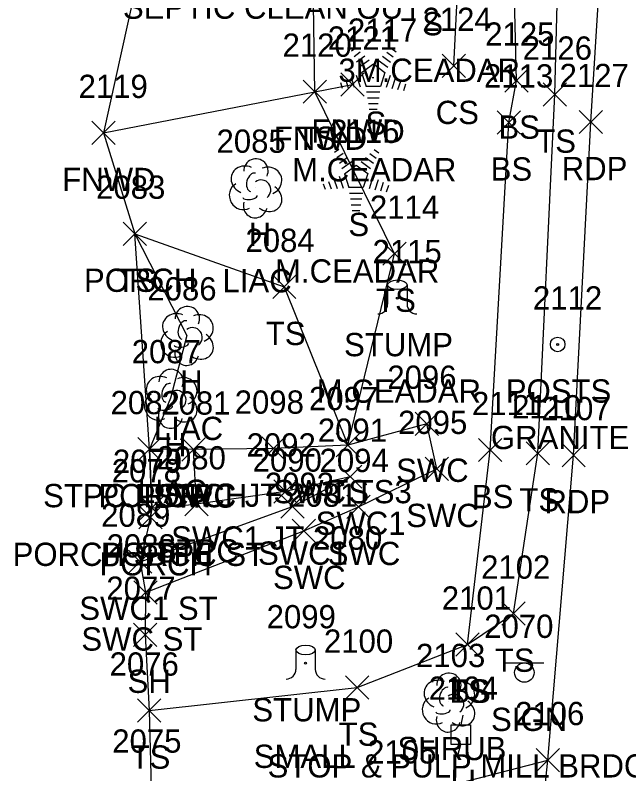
# Model space of a CAD drawing. Extents: x 1461855 to 1464118, y 556196 to 557441.
# Drawn here: x 1461888.1 to 1461940.8, y 556439.1 to 556504.3 of the extents above; entities that cross this region are included whole.
import ezdxf

# ---------------------------------------------------------------- set-up
doc = ezdxf.new("R2010")
doc.units = 0
for name, color, linetype in [('L_A', 7, 'Continuous'), ('L_C', 7, 'Continuous'), ('L_I', 7, 'Continuous'), ('L_TIC', 7, 'Continuous'), ('LBF', 7, 'Continuous'), ('LELB', 7, 'Continuous'), ('LFNC', 7, 'Continuous'), ('LPST', 7, 'Continuous'), ('LSH', 7, 'Continuous'), ('LSOGP', 7, 'Continuous'), ('LTC', 7, 'Continuous'), ('LTD', 7, 'Continuous'), ('LTS', 7, 'Continuous'), ('P_A', 7, 'Continuous'), ('P_I', 7, 'Continuous'), ('P_TIC', 7, 'Continuous'), ('PET', 7, 'Continuous'), ('R_A', 7, 'Continuous'), ('R_I', 7, 'Continuous'), ('R_TIC', 7, 'Continuous'), ('RDG', 7, 'Continuous'), ('RSW', 7, 'Continuous'), ('S_A', 7, 'Continuous'), ('S_C', 7, 'Continuous'), ('S_I', 7, 'Continuous'), ('SSGN', 7, 'Continuous'), ('U_A', 7, 'Continuous'), ('U_C', 7, 'Continuous'), ('U_I', 7, 'Continuous'), ('ULP', 7, 'Continuous')]:
    doc.layers.add(name, color=color, linetype=linetype)

msp = doc.modelspace()

# ---------------------------------------------------------------- linework, layer by layer
at = {"layer": 'L_TIC'}
for points in [[(1461924.815, 556498.986), (1461926.815, 556500.986)], [(1461926.815, 556498.986), (1461924.815, 556500.986)], [(1461916.109, 556497.377), (1461918.109, 556499.377)], [(1461918.109, 556497.377), (1461916.109, 556499.377)], [(1461930.202, 556497.722), (1461932.202, 556499.722)], [(1461932.202, 556497.722), (1461930.202, 556499.722)], [(1461912.876, 556496.769), (1461914.876, 556498.769)], [(1461914.876, 556496.769), (1461912.876, 556498.769)], [(1461912.876, 556496.769), (1461914.876, 556498.769)], [(1461914.876, 556496.769), (1461912.876, 556498.769)], [(1461933.484, 556496.518), (1461935.484, 556498.518)], [(1461935.484, 556496.518), (1461933.484, 556498.518)], [(1461929.536, 556494.125), (1461931.536, 556496.125)], [(1461931.536, 556494.125), (1461929.536, 556496.125)], [(1461894.705, 556493.224), (1461896.705, 556495.224)], [(1461896.705, 556493.224), (1461894.705, 556495.224)], [(1461897.414, 556484.559), (1461899.414, 556486.559)], [(1461899.414, 556484.559), (1461897.414, 556486.559)], [(1461897.414, 556484.559), (1461899.414, 556486.559)], [(1461899.414, 556484.559), (1461897.414, 556486.559)], [(1461919.726, 556482.842), (1461921.726, 556484.842)], [(1461921.726, 556482.842), (1461919.726, 556484.842)], [(1461910.25, 556479.986), (1461912.25, 556481.986)], [(1461912.25, 556479.986), (1461910.25, 556481.986)], [(1461898.661, 556466.044), (1461900.661, 556468.044)], [(1461900.661, 556466.044), (1461898.661, 556468.044)], [(1461898.661, 556466.044), (1461900.661, 556468.044)], [(1461900.661, 556466.044), (1461898.661, 556468.044)], [(1461902.446, 556466.005), (1461904.446, 556468.005)], [(1461904.446, 556466.005), (1461902.446, 556468.005)], [(1461915.708, 556466.388), (1461917.708, 556468.388)], [(1461917.708, 556466.388), (1461915.708, 556468.388)], [(1461927.926, 556465.963), (1461929.926, 556467.963)], [(1461929.926, 556465.963), (1461927.926, 556467.963)], [(1461932.037, 556465.681), (1461934.037, 556467.681)], [(1461934.037, 556465.681), (1461932.037, 556467.681)], [(1461902.703, 556461.295), (1461904.703, 556463.295)], [(1461904.703, 556461.295), (1461902.703, 556463.295)], [(1461898.865, 556461), (1461900.865, 556463)], [(1461900.865, 556461), (1461898.865, 556463)], [(1461898.865, 556461), (1461900.865, 556463)], [(1461900.865, 556461), (1461898.865, 556463)], [(1461898.754, 556460.181), (1461900.754, 556462.181)], [(1461900.754, 556460.181), (1461898.754, 556462.181)], [(1461929.931, 556451.9), (1461931.931, 556453.9)], [(1461931.931, 556451.9), (1461929.931, 556453.9)], [(1461898.294, 556450.085), (1461900.294, 556452.085)], [(1461900.294, 556450.085), (1461898.294, 556452.085)], [(1461925.985, 556449.239), (1461927.985, 556451.239)], [(1461927.985, 556449.239), (1461925.985, 556451.239)], [(1461925.985, 556449.239), (1461927.985, 556451.239)], [(1461927.985, 556449.239), (1461925.985, 556451.239)], [(1461916.511, 556445.538), (1461918.511, 556447.538)], [(1461918.511, 556445.538), (1461916.511, 556447.538)], [(1461898.63, 556443.568), (1461900.63, 556445.568)], [(1461900.63, 556443.568), (1461898.63, 556445.568)]]:
    msp.add_lwpolyline(points, dxfattribs=at)
at = {"layer": 'LBF'}
for points in [[(1461899.754, 556461.181), (1461899.865, 556462), (1461899.661, 556467.044), (1461898.414, 556485.559)], [(1461899.865, 556462), (1461903.703, 556462.295), (1461903.446, 556467.005), (1461899.661, 556467.044)]]:
    msp.add_lwpolyline(points, dxfattribs=at)
at = {"layer": 'LELB'}
for points in [[(1461899.63, 556444.568), (1461917.511, 556446.538), (1461926.985, 556450.239), (1461930.931, 556452.9), (1461933.037, 556466.681), (1461934.484, 556497.518), (1461935.171, 556524.2), (1461936.076, 556551.705), (1461936.468, 556575.498), (1461932.976, 556590.919), (1461927.498, 556602.485), (1461908.296, 556597.602), (1461902.061, 556593.451)], [(1461926.985, 556450.239), (1461928.926, 556466.963), (1461930.536, 556495.125), (1461931.202, 556498.722), (1461930.558, 556524.735), (1461932.919, 556552.091), (1461935.018, 556575.056), (1461929.488, 556590.569), (1461917.658, 556591.07), (1461907.995, 556590.79), (1461903.095, 556588.765)], [(1461925.815, 556499.986), (1461927.11, 556525.965), (1461926.578, 556540.899), (1461926.826, 556544.931), (1461927.615, 556575.1), (1461927.332, 556587.325)], [(1461898.414, 556485.559), (1461911.25, 556480.986), (1461916.708, 556467.388), (1461920.726, 556483.842), (1461913.876, 556497.769), (1461913.553, 556518.426), (1461913.234, 556546.384), (1461911.38, 556565.209), (1461906.42, 556577.579)]]:
    msp.add_lwpolyline(points, dxfattribs=at)
at = {"layer": 'LFNC'}
msp.add_lwpolyline([(1461895.705, 556494.224), (1461913.876, 556497.769), (1461917.109, 556498.377)], dxfattribs=at)
at = {"layer": 'LPST'}
for radius in [0.625, 0.0833]:
    msp.add_circle((1461934.735, 556476.039), radius, dxfattribs=at)
at = {"layer": 'LSH'}
msp.add_line((1461925.34, 556445.304), (1461925.34, 556445.304), dxfattribs=at)
msp.add_line((1461925.34, 556445.304), (1461925.34, 556445.304), dxfattribs=at)
msp.add_arc((1461925.387, 556446.738), 1.047, 335.52715, 180.95627, dxfattribs=at)
for centre, major_axis, ratio, start_param, end_param in [((1461924.549, 556445.97), (1.21, -0.512), 0.895232, 1.570796, 4.712389), ((1461926.382, 556445.887), (-1.141, -0.483), 0.949671, 1.570796, 4.712389), ((1461925.132, 556445.762), (-0.208, -0.792), 0.645439, 3.141593, 6.283185), ((1461925.84, 556445.137), (-0.5, 0.667), 0.989748, 3.141593, 6.283185), ((1461924.257, 556444.595), (0.584, -1.042), 0.959034, 3.141593, 6.283185), ((1461926.341, 556444.47), (-1.09, 0.792), 0.841452, 1.570796, 4.712389), ((1461924.882, 556444.554), (-0.625, -0.083), 0.423636, 0, 3.141593), ((1461925.341, 556443.804), (0.265, 1.061), 0.942809, 1.570796, 4.712389)]:
    msp.add_ellipse(centre, major_axis=major_axis, ratio=ratio, start_param=start_param, end_param=end_param, dxfattribs=at)
at = {"layer": 'LSOGP'}
msp.add_lwpolyline([(1461901.97, 556522.535), (1461895.705, 556494.224), (1461898.414, 556485.559), (1461902.872, 556476.822), (1461901.476, 556471.422), (1461899.661, 556467.044), (1461899.865, 556462), (1461899.754, 556461.181), (1461898.855, 556457.363), (1461899.315, 556454.721), (1461899.294, 556451.085), (1461899.63, 556444.568), (1461899.803, 556437.945), (1461899.681, 556427.799), (1461899.527, 556420.363), (1461901.263, 556394.019)], dxfattribs=at)
at = {"layer": 'LTC'}
for p, q in [((1461917.036, 556501.269), (1461917.39, 556501.527)), ((1461917.245, 556500.804), (1461917.775, 556501.188)), ((1461920.063, 556501.161), (1461920.612, 556500.762)), ((1461920.434, 556501.509), (1461920.853, 556501.205)), ((1461917.455, 556500.338), (1461918.159, 556500.849)), ((1461917.665, 556499.872), (1461918.543, 556500.51)), ((1461919.321, 556500.464), (1461920.13, 556499.876)), ((1461919.692, 556500.813), (1461920.371, 556500.319)), ((1461917.889, 556499.417), (1461918.901, 556500.152)), ((1461918.901, 556500.152), (1461919.898, 556499.427)), ((1461917.435, 556499.198), (1461917.765, 556498.179)), ((1461917.889, 556499.417), (1461918.276, 556498.224)), ((1461919.898, 556499.427), (1461919.507, 556498.224)), ((1461920.335, 556499.156), (1461919.997, 556498.116)), ((1461916.068, 556498.548), (1461916.22, 556498.08)), ((1461916.524, 556498.765), (1461916.735, 556498.113)), ((1461916.979, 556498.982), (1461917.25, 556498.146)), ((1461920.78, 556498.905), (1461920.492, 556498.021)), ((1461921.225, 556498.655), (1461920.987, 556497.926)), ((1461919.507, 556498.224), (1461918.276, 556498.224)), ((1461921.669, 556498.405), (1461921.482, 556497.831)), ((1461919.468, 556497.724), (1461918.324, 556497.724)), ((1461919.385, 556497.224), (1461918.396, 556497.224)), ((1461919.301, 556496.724), (1461918.469, 556496.724)), ((1461919.217, 556496.224), (1461918.542, 556496.224)), ((1461915.566, 556492.564), (1461915.92, 556492.822)), ((1461918.964, 556492.805), (1461919.383, 556492.5)), ((1461915.775, 556492.099), (1461916.304, 556492.483)), ((1461915.985, 556491.633), (1461916.688, 556492.144)), ((1461918.222, 556492.108), (1461918.901, 556491.614)), ((1461918.593, 556492.456), (1461919.142, 556492.057)), ((1461916.194, 556491.167), (1461917.073, 556491.805)), ((1461916.419, 556490.712), (1461917.431, 556491.447)), ((1461917.431, 556491.447), (1461918.428, 556490.722)), ((1461917.851, 556491.76), (1461918.66, 556491.171)), ((1461916.419, 556490.712), (1461916.806, 556489.519)), ((1461918.428, 556490.722), (1461918.036, 556489.519)), ((1461915.053, 556490.06), (1461915.265, 556489.408)), ((1461915.509, 556490.277), (1461915.78, 556489.441)), ((1461915.964, 556490.493), (1461916.295, 556489.474)), ((1461918.865, 556490.451), (1461918.527, 556489.411)), ((1461919.31, 556490.2), (1461919.022, 556489.316)), ((1461914.598, 556489.843), (1461914.75, 556489.375)), ((1461918.036, 556489.519), (1461916.806, 556489.519)), ((1461919.754, 556489.95), (1461919.517, 556489.221)), ((1461920.198, 556489.7), (1461920.012, 556489.126)), ((1461917.998, 556489.019), (1461916.853, 556489.019)), ((1461917.914, 556488.519), (1461916.926, 556488.519)), ((1461917.831, 556488.019), (1461916.999, 556488.019)), ((1461917.747, 556487.519), (1461917.072, 556487.519))]:
    msp.add_line(p, q, dxfattribs=at)
at = {"layer": 'LTD'}
for p, q in [((1461908.762, 556489.514), (1461908.762, 556489.514)), ((1461908.762, 556489.514), (1461908.762, 556489.514)), ((1461902.872, 556476.822), (1461902.872, 556476.822)), ((1461902.872, 556476.822), (1461902.872, 556476.822)), ((1461901.476, 556471.422), (1461901.476, 556471.422)), ((1461901.476, 556471.422), (1461901.476, 556471.422))]:
    msp.add_line(p, q, dxfattribs=at)
for centre in [(1461908.809, 556490.948), (1461902.919, 556478.256), (1461901.523, 556472.856)]:
    msp.add_arc(centre, 1.047, 335.52715, 180.95627, dxfattribs=at)
for centre, major_axis, ratio, start_param, end_param in [((1461907.971, 556490.181), (1.21, -0.512), 0.895232, 1.570796, 4.712389), ((1461909.804, 556490.098), (-1.141, -0.483), 0.949671, 1.570796, 4.712389), ((1461908.554, 556489.973), (-0.208, -0.792), 0.645439, 3.141593, 6.283185), ((1461909.262, 556489.348), (-0.5, 0.667), 0.989748, 3.141593, 6.283185), ((1461907.679, 556488.806), (0.584, -1.042), 0.959034, 3.141593, 6.283185), ((1461909.762, 556488.681), (-1.09, 0.792), 0.841452, 1.570796, 4.712389), ((1461908.304, 556488.764), (-0.625, -0.083), 0.423636, 0, 3.141593), ((1461908.763, 556488.014), (0.265, 1.061), 0.942809, 1.570796, 4.712389), ((1461902.081, 556477.488), (1.21, -0.512), 0.895232, 1.570796, 4.712389), ((1461903.914, 556477.405), (-1.141, -0.483), 0.949671, 1.570796, 4.712389), ((1461902.664, 556477.28), (-0.208, -0.792), 0.645439, 3.141593, 6.283185), ((1461901.789, 556476.113), (0.584, -1.042), 0.959034, 3.141593, 6.283185), ((1461903.372, 556476.655), (-0.5, 0.667), 0.989748, 3.141593, 6.283185), ((1461903.873, 556475.988), (-1.09, 0.792), 0.841452, 1.570796, 4.712389), ((1461902.414, 556476.071), (-0.625, -0.083), 0.423636, 0, 3.141593), ((1461902.873, 556475.322), (0.265, 1.061), 0.942809, 1.570796, 4.712389), ((1461900.684, 556472.089), (1.21, -0.512), 0.895232, 1.570796, 4.712389), ((1461902.518, 556472.006), (-1.141, -0.483), 0.949671, 1.570796, 4.712389), ((1461901.268, 556471.881), (-0.208, -0.792), 0.645439, 3.141593, 6.283185), ((1461901.976, 556471.256), (-0.5, 0.667), 0.989748, 3.141593, 6.283185), ((1461900.393, 556470.714), (0.584, -1.042), 0.959034, 3.141593, 6.283185), ((1461902.476, 556470.589), (-1.09, 0.792), 0.841452, 1.570796, 4.712389), ((1461901.018, 556470.672), (-0.625, -0.083), 0.423636, 0, 3.141593), ((1461901.476, 556469.922), (0.265, 1.061), 0.942809, 1.570796, 4.712389)]:
    msp.add_ellipse(centre, major_axis=major_axis, ratio=ratio, start_param=start_param, end_param=end_param, dxfattribs=at)
at = {"layer": 'LTS'}
for p, q in [((1461920.127, 556481.166), (1461920.127, 556479.499)), ((1461921.794, 556480.999), (1461921.794, 556481.166)), ((1461921.794, 556481.166), (1461921.794, 556479.499)), ((1461920.96, 556480.024), (1461920.96, 556480.024)), ((1461920.96, 556480.024), (1461920.96, 556480.024)), ((1461920.96, 556479.999), (1461920.96, 556479.999)), ((1461912.247, 556449.776), (1461912.247, 556448.109)), ((1461913.913, 556449.609), (1461913.913, 556449.776)), ((1461913.913, 556449.776), (1461913.913, 556448.109)), ((1461913.08, 556448.634), (1461913.08, 556448.634)), ((1461913.08, 556448.634), (1461913.08, 556448.634)), ((1461913.08, 556448.609), (1461913.08, 556448.609))]:
    msp.add_line(p, q, dxfattribs=at)
for centre in [(1461920.96, 556480.024), (1461913.08, 556448.634)]:
    msp.add_circle(centre, 0.0833, dxfattribs=at)
for centre, start, end in [((1461919.294, 556479.499), 270, 360), ((1461922.627, 556479.499), 180, 270), ((1461911.413, 556448.109), 270, 360), ((1461914.747, 556448.109), 180, 270)]:
    msp.add_arc(centre, 0.833, start, end, dxfattribs=at)
for centre in [(1461920.96, 556481.166), (1461913.08, 556449.776)]:
    msp.add_ellipse(centre, major_axis=(-0.833, 0), ratio=0.5, dxfattribs=at)
at = {"layer": 'P_TIC'}
for points in [[(1461936.593, 556494.16), (1461938.593, 556496.16)], [(1461938.593, 556494.16), (1461936.593, 556496.16)], [(1461935.111, 556465.527), (1461937.111, 556467.527)], [(1461937.111, 556465.527), (1461935.111, 556467.527)], [(1461932.903, 556439.31), (1461934.903, 556441.31)], [(1461934.903, 556439.31), (1461932.903, 556441.31)]]:
    msp.add_lwpolyline(points, dxfattribs=at)
at = {"layer": 'PET'}
msp.add_lwpolyline([(1461914.868, 556308.564), (1461920.435, 556347.386), (1461926.927, 556386.329), (1461932.33, 556425.025), (1461933.903, 556440.31), (1461936.111, 556466.527), (1461937.593, 556495.16), (1461939.398, 556524.213), (1461940.103, 556552.327), (1461938.358, 556576.018), (1461936.477, 556592.89), (1461931.202, 556609.961), (1461922.597, 556632.207)], dxfattribs=at)
at = {"layer": 'R_TIC'}
for points in [[(1461922.492, 556468.223), (1461924.492, 556470.223)], [(1461924.492, 556468.223), (1461922.492, 556470.223)], [(1461909.324, 556466.084), (1461911.324, 556468.084)], [(1461911.324, 556466.084), (1461909.324, 556468.084)], [(1461915.708, 556466.388), (1461917.708, 556468.388)], [(1461917.708, 556466.388), (1461915.708, 556468.388)], [(1461923.361, 556464.342), (1461925.361, 556466.342)], [(1461925.361, 556464.342), (1461923.361, 556466.342)], [(1461915.902, 556463.67), (1461917.902, 556465.67)], [(1461917.902, 556463.67), (1461915.902, 556465.67)], [(1461910.346, 556462.401), (1461912.346, 556464.401)], [(1461912.346, 556462.401), (1461910.346, 556464.401)], [(1461910.95, 556461.102), (1461912.95, 556463.102)], [(1461912.95, 556461.102), (1461910.95, 556463.102)], [(1461916.615, 556461.072), (1461918.615, 556463.072)], [(1461918.615, 556461.072), (1461916.615, 556463.072)], [(1461911.915, 556459.017), (1461913.915, 556461.017)], [(1461913.915, 556459.017), (1461911.915, 556461.017)], [(1461897.855, 556456.363), (1461899.855, 556458.363)], [(1461899.855, 556456.363), (1461897.855, 556458.363)], [(1461898.315, 556453.721), (1461900.315, 556455.721)], [(1461900.315, 556453.721), (1461898.315, 556455.721)], [(1461932.903, 556439.31), (1461934.903, 556441.31)], [(1461934.903, 556439.31), (1461932.903, 556441.31)]]:
    msp.add_lwpolyline(points, dxfattribs=at)
at = {"layer": 'RDG'}
msp.add_lwpolyline([(1461899.803, 556437.945), (1461921.139, 556437.013), (1461933.903, 556440.31)], dxfattribs=at)
at = {"layer": 'RSW'}
for points in [[(1461899.315, 556454.721), (1461912.915, 556460.017), (1461917.615, 556462.072), (1461924.361, 556465.342), (1461923.492, 556469.223), (1461916.708, 556467.388), (1461910.324, 556467.084)], [(1461910.324, 556467.084), (1461903.446, 556467.005)], [(1461898.855, 556457.363), (1461911.95, 556462.102), (1461916.902, 556464.67), (1461911.346, 556463.401)], [(1461911.346, 556463.401), (1461903.703, 556462.295)]]:
    msp.add_lwpolyline(points, dxfattribs=at)
at = {"layer": 'SSGN'}
for p, q in [((1461930.224, 556448.664), (1461933.558, 556448.664)), ((1461931.871, 556447.831), (1461931.871, 556447.831))]:
    msp.add_line(p, q, dxfattribs=at)
msp.add_circle((1461931.871, 556447.831), 0.833, dxfattribs=at)
at = {"layer": 'ULP'}
for p, q in [((1461926.589, 556444.16), (1461926.423, 556443.327)), ((1461925.589, 556441.66), (1461925.589, 556443.327)), ((1461925.589, 556443.327), (1461927.256, 556443.327)), ((1461927.256, 556443.327), (1461927.256, 556441.66)), ((1461926.423, 556442.494), (1461926.423, 556442.494)), ((1461927.256, 556441.66), (1461925.589, 556441.66)), ((1461926.173, 556440.827), (1461926.423, 556441.66))]:
    msp.add_line(p, q, dxfattribs=at)

# ---------------------------------------------------------------- texts
at = {"layer": 'L_A'}
for s, p in [('S', (1461923.103, 556502.614)), ('CS', (1461924.256, 556494.986)), ('S', (1461918.226, 556494.061)), ('FNWD', (1461913.574, 556493.377)), ('BS', (1461929.643, 556493.722)), ('FNWD', (1461910.34, 556492.769)), ('TS', (1461912.285, 556492.769)), ('TS', (1461932.893, 556492.518)), ('BS', (1461928.977, 556490.125)), ('FNWD', (1461892.169, 556489.224)), ('S', (1461916.756, 556485.356)), ('H', (1461908.195, 556484.514)), ('PORCH', (1461894.036, 556480.559)), ('TS', (1461896.824, 556480.559)), ('TS', (1461919.136, 556478.842)), ('TS', (1461909.66, 556475.986)), ('STUMP', (1461916.381, 556475.026)), ('H', (1461902.305, 556471.822)), ('POSTS', (1461930.278, 556471.039)), ('H', (1461900.909, 556466.422)), ('STPC PORCH', (1461890.527, 556462.044)), ('PORCH', (1461895.283, 556462.044)), ('STPC', (1461899.958, 556462.005)), ('TS', (1461915.118, 556462.388)), ('BS', (1461927.367, 556461.963)), ('TS', (1461931.447, 556461.681)), ('PORCH STPC ST', (1461887.905, 556457)), ('PORCH', (1461895.488, 556457)), ('STPC', (1461900.215, 556457.295)), ('PORCH', (1461895.376, 556456.181)), ('TS', (1461929.34, 556447.9)), ('SH', (1461897.782, 556446.085)), ('TS', (1461925.394, 556445.239)), ('BS', (1461925.426, 556445.239)), ('STUMP', (1461908.501, 556443.636)), ('TS', (1461915.921, 556441.538)), ('SHRUB', (1461920.97, 556440.304)), ('TS', (1461898.04, 556439.568))]:
    msp.add_text(s, height=2, dxfattribs=at).set_placement(p)
at = {"layer": 'L_C'}
for s, p in [('3M.CEADAR', (1461915.899, 556498.614)), ('M.CEADAR', (1461911.919, 556490.061)), ('M.CEADAR', (1461910.449, 556481.356)), ('LIAC', (1461905.936, 556480.514)), ('M.CEADAR', (1461914.035, 556471.026)), ('LIAC', (1461900.046, 556467.822)), ('GRANITE', (1461929.002, 556467.039)), ('LIAC', (1461898.649, 556462.422)), ('SMALL', (1461908.619, 556439.636))]:
    msp.add_text(s, height=2, dxfattribs=at).set_placement(p)
at = {"layer": 'L_I'}
for s, p in [('2124', (1461923.122, 556502.986)), ('2117', (1461916.715, 556502.061)), ('2125', (1461928.509, 556501.722)), ('2121', (1461914.983, 556501.377)), ('2120', (1461911.096, 556500.769)), ('2120', (1461911.096, 556500.769)), ('2126', (1461931.736, 556500.518)), ('2113', (1461928.41, 556498.125)), ('2119', (1461893.571, 556497.224)), ('2116', (1461915.189, 556493.356)), ('2085', (1461905.424, 556492.514)), ('2083', (1461895.076, 556488.559)), ('2083', (1461895.076, 556488.559)), ('2114', (1461918.6, 556486.842)), ('2084', (1461907.912, 556483.986)), ('2115', (1461918.83, 556483.026)), ('2086', (1461899.479, 556479.822)), ('2112', (1461932.609, 556479.039)), ('2087', (1461898.138, 556474.422)), ('2097', (1461913.37, 556470.388)), ('2082', (1461896.322, 556470.044)), ('2082', (1461896.322, 556470.044)), ('2081', (1461900.674, 556470.005)), ('2111', (1461927.367, 556469.963)), ('2110', (1461930.825, 556469.681)), ('2080', (1461900.278, 556465.295)), ('2079', (1461896.519, 556465)), ('2079', (1461896.519, 556465)), ('2078', (1461896.416, 556464.181)), ('2102', (1461928.159, 556455.9)), ('2077', (1461895.955, 556454.085)), ('2101', (1461924.78, 556453.239)), ('2101', (1461924.78, 556453.239)), ('2099', (1461909.729, 556451.636)), ('2100', (1461914.653, 556449.538)), ('2103', (1461922.569, 556448.304)), ('2076', (1461896.237, 556447.568))]:
    msp.add_text(s, height=2, dxfattribs=at).set_placement(p)
at = {"layer": 'LTC'}
for p in [(1461918.783, 556499.165), (1461917.313, 556490.46)]:
    msp.add_text('.', height=1.037, rotation=270, dxfattribs=at).set_placement(p)
at = {"layer": 'P_A'}
for p in [(1461935.082, 556490.16), (1461933.599, 556461.527)]:
    msp.add_text('RDP', height=2, dxfattribs=at).set_placement(p)
at = {"layer": 'P_I'}
for s, p in [('2127', (1461934.9, 556498.16)), ('2107', (1461933.34, 556469.527)), ('2106', (1461931.076, 556443.31))]:
    msp.add_text(s, height=2, dxfattribs=at).set_placement(p)
at = {"layer": 'R_A'}
for s, p in [('SWC', (1461920.854, 556464.223)), ('SWC JT 2081', (1461900.875, 556462.084)), ('SWC TS3', (1461910.314, 556462.388)), ('SWC', (1461921.724, 556460.342)), ('SWC1', (1461913.941, 556459.67)), ('SWC1 JT 2080', (1461901.527, 556458.401)), ('SWC1', (1461908.99, 556457.102)), ('SWC', (1461914.978, 556457.072)), ('SWC', (1461910.277, 556455.017)), ('SWC1 ST', (1461893.635, 556452.363)), ('SWC ST', (1461893.811, 556449.721))]:
    msp.add_text(s, height=2, dxfattribs=at).set_placement(p)
at = {"layer": 'R_I'}
for s, p in [('2096', (1461920.098, 556472.223)), ('2097', (1461913.37, 556470.388)), ('2098', (1461906.985, 556470.084)), ('2095', (1461921.023, 556468.342)), ('2091', (1461914.13, 556467.67)), ('2092', (1461908.008, 556466.401)), ('2090', (1461908.525, 556465.102)), ('2094', (1461914.277, 556465.072)), ('2093', (1461909.576, 556463.017)), ('2089', (1461895.509, 556460.363)), ('2088', (1461895.977, 556457.721)), ('2106', (1461931.076, 556443.31)), ('2075', (1461896.464, 556440.945)), ('2105', (1461918.367, 556440.013))]:
    msp.add_text(s, height=2, dxfattribs=at).set_placement(p)
at = {"layer": 'S_A'}
msp.add_text('SIGN', height=2, dxfattribs=at).set_placement((1461929.009, 556442.811))
at = {"layer": 'S_C'}
msp.add_text('STOP & PULP MILL BRDG RD', height=2, dxfattribs=at).set_placement((1461909.812, 556438.811))
at = {"layer": 'S_I'}
msp.add_text('2070', height=2, dxfattribs=at).set_placement((1461928.426, 556450.811))
at = {"layer": 'U_A'}
msp.add_text('LI', height=2, dxfattribs=at).set_placement((1461925.525, 556437.494))
at = {"layer": 'U_C'}
msp.add_text('SEPTIC CLEAN OUT', height=2, dxfattribs=at).set_placement((1461897.382, 556504.034))
at = {"layer": 'U_I'}
msp.add_text('2104', height=2, dxfattribs=at).set_placement((1461923.651, 556445.494))

doc.saveas('drawing.dxf')
